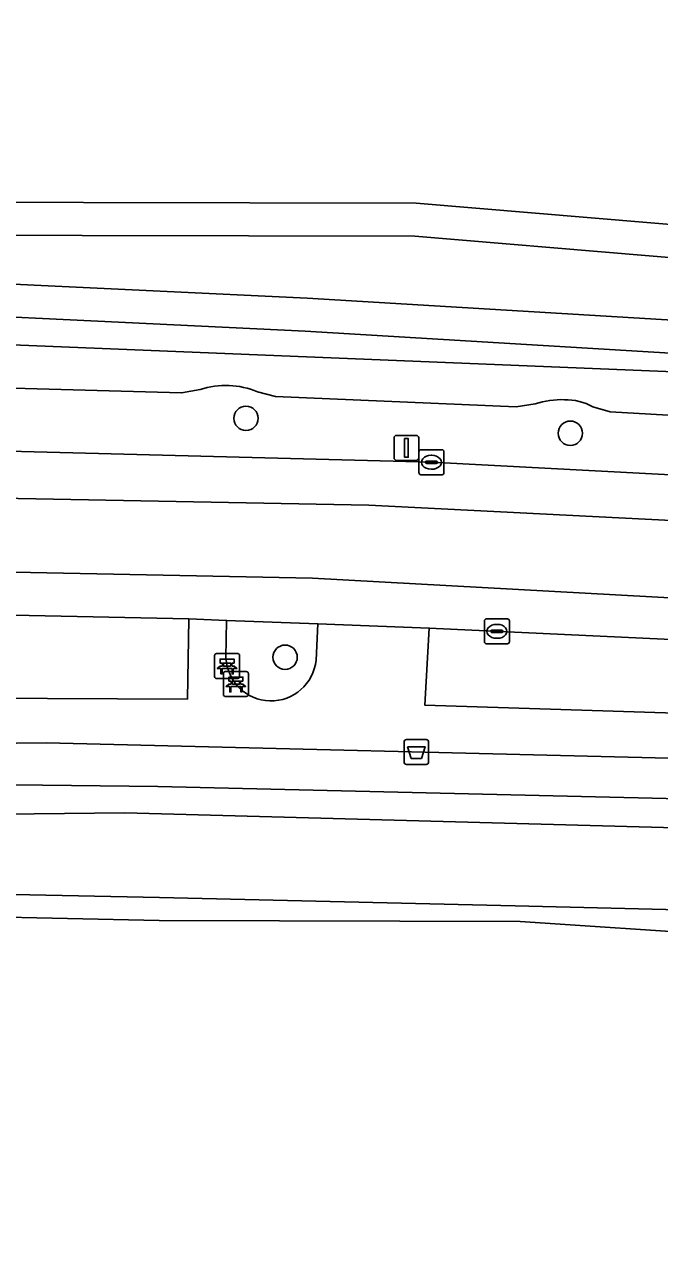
# Model space of a CAD drawing. Extents: x 161772 to 163126, y 383092 to 383917.
# Drawn here: x 162114.6 to 162140.11, y 383593.92 to 383643.14 of the extents above; entities that cross this region are included whole.
import ezdxf

# ---------------------------------------------------------------- set-up
doc = ezdxf.new("R2010")
doc.units = 0
for name, color, linetype in [('IMGEO_Afvalbak', 7, 'Continuous'), ('IMGEO_Bank', 7, 'Continuous'), ('IMGEO_Boom', 7, 'Continuous'), ('IMGEO_Erf', 7, 'Continuous'), ('IMGEO_Groenvoorziening', 7, 'Continuous'), ('IMGEO_Kolk', 7, 'Continuous'), ('IMGEO_Lichtmast', 7, 'Continuous'), ('IMGEO_Oever', 7, 'Continuous'), ('IMGEO_Rijbaan_lokaal_gesloten', 7, 'Continuous'), ('IMGEO_Voetpad_open', 7, 'Continuous'), ('IMGEO_Waterloop', 7, 'Continuous')]:
    doc.layers.add(name, color=color, linetype=linetype)

msp = doc.modelspace()

# ---------------------------------------------------------------- linework, layer by layer
at = {"layer": 'IMGEO_Afvalbak'}
for p, q in [((162129.948, 383614.432), (162130.738, 383614.432)), ((162130.738, 383614.432), (162129.948, 383614.432)), ((162129.848, 383613.532), (162129.848, 383614.332)), ((162129.848, 383614.332), (162129.848, 383613.532)), ((162130.838, 383614.332), (162130.838, 383613.532)), ((162130.838, 383613.532), (162130.838, 383614.332)), ((162130.738, 383613.432), (162129.948, 383613.432)), ((162129.948, 383613.432), (162130.738, 383613.432))]:
    msp.add_line(p, q, dxfattribs=at)
msp.add_lwpolyline([(162129.991, 383614.146), (162130.695, 383614.146), (162130.546, 383613.676), (162130.14, 383613.676), (162129.991, 383614.146)], dxfattribs=at)
for centre, start, end in [((162129.948, 383614.332), 90, 180), ((162129.948, 383614.332), 90, 180), ((162130.738, 383614.332), 0, 90), ((162130.738, 383614.332), 360, 90), ((162129.948, 383613.532), 180, 270), ((162129.948, 383613.532), 180, 270), ((162130.738, 383613.532), 270, 0), ((162130.738, 383613.532), 270, 0)]:
    msp.add_arc(centre, 0.1, start, end, dxfattribs=at)
at = {"layer": 'IMGEO_Bank'}
for p, q in [((162122.314, 383617.885), (162123.155, 383617.885)), ((162123.155, 383617.885), (162122.314, 383617.885)), ((162122.239, 383616.96), (162122.239, 383617.801)), ((162122.239, 383617.801), (162122.239, 383616.96)), ((162122.548, 383617.391), (162122.548, 383617.497)), ((162122.592, 383617.497), (162122.592, 383617.391)), ((162122.88, 383617.503), (162122.598, 383617.503)), ((162122.598, 383617.385), (162122.88, 383617.385)), ((162122.886, 383617.391), (162122.886, 383617.497)), ((162122.93, 383617.497), (162122.93, 383617.391)), ((162123.239, 383617.81), (162123.239, 383616.969)), ((162123.239, 383616.969), (162123.239, 383617.81)), ((162123.164, 383616.885), (162122.323, 383616.885)), ((162122.323, 383616.885), (162123.164, 383616.885)), ((162122.936, 383617.283), (162122.543, 383617.283)), ((162122.593, 383616.236), (162122.593, 383617.077)), ((162122.593, 383617.077), (162122.593, 383616.236)), ((162122.668, 383617.161), (162123.509, 383617.161)), ((162123.509, 383617.161), (162122.668, 383617.161)), ((162123.593, 383617.086), (162123.593, 383616.245)), ((162123.593, 383616.245), (162123.593, 383617.086)), ((162123.29, 383616.559), (162122.897, 383616.559)), ((162122.902, 383616.667), (162122.902, 383616.773)), ((162122.946, 383616.773), (162122.946, 383616.667)), ((162123.234, 383616.779), (162122.952, 383616.779)), ((162122.952, 383616.661), (162123.234, 383616.661)), ((162123.24, 383616.667), (162123.24, 383616.773)), ((162123.284, 383616.773), (162123.284, 383616.667)), ((162123.518, 383616.161), (162122.677, 383616.161)), ((162122.677, 383616.161), (162123.518, 383616.161))]:
    msp.add_line(p, q, dxfattribs=at)
for points in [[(162122.486, 383617.283), (162122.344, 383617.283), (162122.456, 383617.385), (162122.542, 383617.385)], [(162122.542, 383617.503), (162122.456, 383617.503), (162122.456, 383617.664), (162123.019, 383617.664), (162123.019, 383617.503), (162122.936, 383617.503)], [(162122.936, 383617.385), (162123.019, 383617.385), (162123.131, 383617.283), (162122.992, 383617.283)], [(162122.536, 383617.276), (162122.536, 383617.069), (162122.493, 383617.069), (162122.493, 383617.276)], [(162122.896, 383616.779), (162122.81, 383616.779), (162122.81, 383616.94), (162123.373, 383616.94), (162123.373, 383616.779), (162123.29, 383616.779)], [(162122.986, 383617.276), (162122.986, 383617.069), (162122.942, 383617.069), (162122.942, 383617.276)], [(162122.84, 383616.559), (162122.698, 383616.559), (162122.81, 383616.661), (162122.896, 383616.661)], [(162122.89, 383616.552), (162122.89, 383616.345), (162122.847, 383616.345), (162122.847, 383616.552)], [(162123.29, 383616.661), (162123.373, 383616.661), (162123.485, 383616.559), (162123.346, 383616.559)], [(162123.34, 383616.552), (162123.34, 383616.345), (162123.296, 383616.345), (162123.296, 383616.552)]]:
    msp.add_lwpolyline(points, dxfattribs=at)
for centre, radius, start, end in [((162122.317, 383617.807), 0.0779, 92.4484, 184.2845), ((162122.317, 383617.807), 0.0779, 92.4484, 184.2845), ((162123.161, 383617.807), 0.0779, 2.4484, 94.2845), ((162123.161, 383617.807), 0.0779, 2.4484, 94.2845), ((162122.541, 383617.496), 0.00671, 2.8957, 87.1043), ((162122.541, 383617.392), 0.00671, 272.8957, 357.1043), ((162122.598, 383617.496), 0.00671, 92.8957, 177.1043), ((162122.598, 383617.392), 0.00671, 182.8957, 267.1043), ((162122.88, 383617.496), 0.00671, 2.8957, 87.1043), ((162122.88, 383617.392), 0.00671, 272.8957, 357.1043), ((162122.937, 383617.496), 0.00671, 92.8957, 177.1043), ((162122.937, 383617.392), 0.00671, 182.8957, 267.1043), ((162122.317, 383616.963), 0.0779, 182.4484, 274.2845), ((162122.317, 383616.963), 0.0779, 182.4484, 274.2845), ((162122.486, 383617.276), 0.00671, 2.8957, 87.1043), ((162122.543, 383617.276), 0.00671, 92.8957, 177.1043), ((162122.671, 383617.083), 0.0779, 92.4484, 184.2845), ((162122.671, 383617.083), 0.0779, 92.4484, 184.2845), ((162122.935, 383617.276), 0.00671, 2.8957, 87.1043), ((162122.992, 383617.276), 0.00671, 92.8957, 177.1043), ((162123.161, 383616.963), 0.0779, 272.4484, 4.2845), ((162123.161, 383616.963), 0.0779, 272.4484, 4.2845), ((162123.515, 383617.083), 0.0779, 2.4484, 94.2845), ((162123.515, 383617.083), 0.0779, 2.4484, 94.2845), ((162122.84, 383616.552), 0.00671, 2.8957, 87.1043), ((162122.897, 383616.552), 0.00671, 92.8957, 177.1043), ((162122.895, 383616.772), 0.00671, 2.8957, 87.1043), ((162122.895, 383616.668), 0.00671, 272.8957, 357.1043), ((162122.952, 383616.772), 0.00671, 92.8957, 177.1043), ((162122.952, 383616.668), 0.00671, 182.8957, 267.1043), ((162123.234, 383616.772), 0.00671, 2.8957, 87.1043), ((162123.234, 383616.668), 0.00671, 272.8957, 357.1043), ((162123.291, 383616.772), 0.00671, 92.8957, 177.1043), ((162123.291, 383616.668), 0.00671, 182.8957, 267.1043), ((162123.289, 383616.552), 0.00671, 2.8957, 87.1043), ((162123.346, 383616.552), 0.00671, 92.8957, 177.1043), ((162122.671, 383616.239), 0.0779, 182.4484, 274.2845), ((162122.671, 383616.239), 0.0779, 182.4484, 274.2845), ((162123.515, 383616.239), 0.0779, 272.4484, 4.2845), ((162123.515, 383616.239), 0.0779, 272.4484, 4.2845)]:
    msp.add_arc(centre, radius, start, end, dxfattribs=at)
at = {"layer": 'IMGEO_Boom'}
for centre in [(162123.498, 383627.331), (162136.532, 383626.73), (162125.07, 383617.737)]:
    msp.add_circle(centre, 0.489, dxfattribs=at)
at = {"layer": 'IMGEO_Erf'}
for points in [[(162080.448, 383713.029), (162085.976, 383637.643), (162098.282, 383636.429), (162098.697, 383636.397), (162103.033, 383636.068), (162103.584, 383636.026), (162130.34, 383635.966), (162184.511, 383631.429), (162184.936, 383665.798)], [(162149.892, 383606.07), (162147.056, 383606.338), (162142.561, 383606.594), (162134.519, 383607.126), (162120.006, 383607.173), (162108.943, 383607.405), (162106.273, 383607.262), (162101.706, 383607.368), (162077.535, 383607.331), (162065.045, 383606.876)]]:
    msp.add_lwpolyline(points, dxfattribs=at)
at = {"layer": 'IMGEO_Groenvoorziening'}
for points in [[(162125.881, 383630.826), (162103.644, 383631.895), (162103.788, 383631.598), (162103.476, 383631.401), (162103.526, 383630.636), (162106.542, 383630.591), (162145.302, 383629.008), (162188.464, 383625.825), (162188.5, 383626.178), (162188.45, 383626.533), (162162.792, 383628.612)], [(162121.2, 383619.273), (162107.076, 383619.567), (162107.078, 383618.37), (162107.08, 383616.117), (162121.142, 383616.06)], [(162141.729, 383618.391), (162130.865, 383618.906), (162130.68, 383615.816), (162141.616, 383615.464), (162141.683, 383617.193)], [(162107.088, 383614.213), (162107.208, 383612.688), (162119.951, 383612.549), (162141.516, 383612.042), (162141.57, 383613.652), (162115.474, 383614.301)]]:
    msp.add_lwpolyline(points, close=True, dxfattribs=at)
for points in [[(162121.658, 383628.484), (162120.908, 383628.353), (162103.479, 383628.84), (162103.454, 383627.42), (162103.433, 383626.217), (162108.804, 383626.144), (162130.951, 383625.565), (162150.936, 383624.516), (162155.538, 383624.799), (162160.706, 383624.621)], [(162135.119, 383627.906), (162134.353, 383627.796), (162124.689, 383628.208), (162123.959, 383628.392)], [(162149.203, 383627.181), (162147.942, 383627.022), (162138.136, 383627.585), (162137.43, 383627.788)], [(162126.313, 383617.613), (162126.382, 383619.076), (162122.721, 383619.216), (162122.694, 383617.707)]]:
    msp.add_lwpolyline(points, dxfattribs=at)
for centre, radius, start, end in [((162122.688, 383625.422), 3.23, 66.829, 108.5918), ((162136.147, 383624.936), 3.143, 87.2015, 109.0859), ((162136.365, 383625.962), 2.114, 59.7395, 91.7589), ((162124.507, 383617.798), 1.815, 182.865, 354.1593)]:
    msp.add_arc(centre, radius, start, end, dxfattribs=at)
at = {"layer": 'IMGEO_Kolk'}
for p, q in [((162130.45, 383625.139), (162130.45, 383625.991)), ((162130.525, 383626.065), (162131.377, 383626.065)), ((162130.938, 383625.845), (162130.963, 383625.845)), ((162131.451, 383625.991), (162131.451, 383625.139)), ((162130.709, 383625.559), (162130.709, 383625.571)), ((162131.147, 383625.522), (162130.749, 383625.522)), ((162130.752, 383625.608), (162131.15, 383625.608)), ((162130.961, 383625.285), (162130.936, 383625.285)), ((162131.193, 383625.571), (162131.193, 383625.559)), ((162131.377, 383625.065), (162130.525, 383625.065)), ((162133.081, 383618.351), (162133.081, 383619.203)), ((162133.156, 383619.277), (162134.008, 383619.277)), ((162133.383, 383618.82), (162133.781, 383618.82)), ((162133.569, 383619.057), (162133.594, 383619.057)), ((162134.082, 383619.203), (162134.082, 383618.351)), ((162133.34, 383618.771), (162133.34, 383618.783)), ((162133.778, 383618.734), (162133.38, 383618.734)), ((162133.592, 383618.497), (162133.567, 383618.497)), ((162133.824, 383618.783), (162133.824, 383618.771)), ((162134.008, 383618.277), (162133.156, 383618.277))]:
    msp.add_line(p, q, dxfattribs=at)
for points in [[(162130.45, 383625.139), (162130.45, 383625.991)], [(162130.525, 383626.065), (162131.377, 383626.065)], [(162131.451, 383625.991), (162131.451, 383625.139)], [(162131.377, 383625.065), (162130.525, 383625.065)], [(162133.081, 383618.351), (162133.081, 383619.203)], [(162133.156, 383619.277), (162134.008, 383619.277)], [(162134.082, 383619.203), (162134.082, 383618.351)], [(162134.008, 383618.277), (162133.156, 383618.277)]]:
    msp.add_lwpolyline(points, dxfattribs=at)
for centre, radius, start, end in [((162130.527, 383625.989), 0.0765, 91.552, 178.448), ((162130.527, 383625.989), 0.0765, 91.552, 178.448), ((162131.375, 383625.989), 0.0765, 1.552, 88.448), ((162131.375, 383625.989), 0.0765, 1.552, 88.448), ((162130.749, 383625.568), 0.0403, 85.8775, 175.7526), ((162130.746, 383625.558), 0.0366, 178.938, 274.7102), ((162131.15, 383625.565), 0.043, 264.8664, 352.4533), ((162131.154, 383625.57), 0.0386, 1.7309, 96.639), ((162130.527, 383625.141), 0.0765, 181.552, 268.448), ((162130.527, 383625.141), 0.0765, 181.552, 268.448), ((162131.375, 383625.141), 0.0765, 271.552, 358.448), ((162131.375, 383625.141), 0.0765, 271.552, 358.448), ((162133.158, 383619.201), 0.0765, 91.552, 178.448), ((162133.158, 383619.201), 0.0765, 91.552, 178.448), ((162133.38, 383618.78), 0.0403, 85.8775, 175.7526), ((162133.785, 383618.782), 0.0386, 1.7309, 96.639), ((162134.006, 383619.201), 0.0765, 1.552, 88.448), ((162134.006, 383619.201), 0.0765, 1.552, 88.448), ((162133.158, 383618.353), 0.0765, 181.552, 268.448), ((162133.158, 383618.353), 0.0765, 181.552, 268.448), ((162133.377, 383618.77), 0.0366, 178.938, 274.7102), ((162133.781, 383618.777), 0.043, 264.8664, 352.4533), ((162134.006, 383618.353), 0.0765, 271.552, 358.448), ((162134.006, 383618.353), 0.0765, 271.552, 358.448)]:
    msp.add_arc(centre, radius, start, end, dxfattribs=at)
for centre, major_axis, ratio, start_param, end_param in [((162130.937, 383625.565), (-0.387, 0.002), 0.722429, 4.712389, 7.853982), ((162130.962, 383625.565), (-0.39, 0.002), 0.717154, 1.570796, 4.712389), ((162133.568, 383618.777), (-0.387, 0.002), 0.722429, 4.712389, 7.853982), ((162133.593, 383618.777), (-0.39, 0.002), 0.717154, 1.570796, 4.712389)]:
    msp.add_ellipse(centre, major_axis=major_axis, ratio=ratio, start_param=start_param, end_param=end_param, dxfattribs=at)
at = {"layer": 'IMGEO_Lichtmast'}
for p, q in [((162129.449, 383625.742), (162129.449, 383626.542)), ((162129.449, 383626.542), (162129.449, 383625.742)), ((162129.549, 383626.642), (162130.339, 383626.642)), ((162130.339, 383626.642), (162129.549, 383626.642)), ((162130.439, 383626.542), (162130.439, 383625.742)), ((162130.439, 383625.742), (162130.439, 383626.542)), ((162130.339, 383625.642), (162129.549, 383625.642)), ((162129.549, 383625.642), (162130.339, 383625.642))]:
    msp.add_line(p, q, dxfattribs=at)
msp.add_lwpolyline([(162129.869, 383626.517), (162130.019, 383626.517), (162130.019, 383625.767), (162129.869, 383625.767), (162129.869, 383626.517)], dxfattribs=at)
for centre, start, end in [((162129.549, 383626.542), 90, 180), ((162129.549, 383626.542), 90, 180), ((162130.339, 383626.542), 0, 90), ((162130.339, 383626.542), 360, 90), ((162129.549, 383625.742), 180, 270), ((162129.549, 383625.742), 180, 270), ((162130.339, 383625.742), 270, 0), ((162130.339, 383625.742), 270, 0)]:
    msp.add_arc(centre, 0.1, start, end, dxfattribs=at)
at = {"layer": 'IMGEO_Oever'}
for points in [[(162061.682, 383732.228), (162061.774, 383732.129), (162061.889, 383731.995), (162062.028, 383731.825), (162064.185, 383722.222), (162078.392, 383723.387), (162079.807, 383712.962), (162085.373, 383637.055), (162098.226, 383635.787), (162098.476, 383635.768), (162103.081, 383634.736), (162103.532, 383634.702), (162130.283, 383634.642), (162185.818, 383629.99), (162186.264, 383666.029)], [(162184.936, 383665.798), (162184.511, 383631.429), (162130.34, 383635.966), (162103.584, 383636.026), (162103.033, 383636.068), (162098.697, 383636.397), (162098.282, 383636.429), (162085.976, 383637.643), (162080.448, 383713.029)], [(161995.228, 383628.585), (161995.231, 383628.491), (161995.518, 383628.503), (161995.846, 383628.516), (161995.829, 383628.935), (161995.986, 383628.94), (162000, 383629.155), (162032.614, 383630.906), (162032.629, 383630.526), (162033.244, 383630.551), (162038.308, 383630.755), (162038.713, 383630.771), (162038.923, 383630.78), (162038.903, 383631.269), (162056.449, 383631.854), (162098.127, 383632.415), (162098.535, 383632.377), (162103.242, 383631.932), (162103.644, 383631.895), (162125.881, 383630.826), (162162.792, 383628.612), (162188.45, 383626.533), (162188.646, 383671.026), (162200.049, 383704.489)], [(162187.322, 383671.248), (162187.132, 383627.969), (162162.885, 383629.933), (162125.952, 383632.149), (162103.737, 383633.217), (162103.365, 383633.251), (162103.201, 383633.261), (162098.382, 383633.037), (162098.153, 383633.06), (162056.434, 383632.498)], [(162151.864, 383611.306), (162148.022, 383611.65), (162147.795, 383611.664), (162141.96, 383612.019), (162141.636, 383612.039), (162141.516, 383612.042), (162119.951, 383612.549), (162107.208, 383612.688), (162106.809, 383612.679), (162101.084, 383612.557), (162100.816, 383612.551), (162072.757, 383612.285), (162058.707, 383611.865)]]:
    msp.add_lwpolyline(points, dxfattribs=at)
for points in [[(162027.929, 383608.597), (162072.515, 383610.975), (162118.63, 383611.484), (162148.651, 383610.678), (162151.666, 383610.465), (162152.982, 383610.083), (162153.492, 383609.319), (162153.662, 383608.215), (162161.262, 383494.542), (162160.923, 383493.99), (162160.031, 383493.693), (162065.211, 383485.2), (162063.853, 383486.304), (162064.277, 383488.087), (162064.702, 383489.446), (162062.749, 383509.744), (162063.853, 383512.376), (162062.494, 383535.221), (162057.059, 383607.323), (162056.209, 383607.599), (162054.214, 383607.493), (162027.929, 383606.495)], [(162106.272, 383608.172), (162106.273, 383607.262), (162108.943, 383607.405), (162120.006, 383607.173), (162134.519, 383607.126), (162142.561, 383606.594), (162142.577, 383607.224), (162143.047, 383607.219), (162146.563, 383607.013), (162147.023, 383607.008), (162142.58, 383607.557), (162134.317, 383607.751), (162120.017, 383608.085), (162108.928, 383608.317)]]:
    msp.add_lwpolyline(points, close=True, dxfattribs=at)
at = {"layer": 'IMGEO_Rijbaan_lokaal_gesloten'}
for points in [[(162160.706, 383624.621), (162155.538, 383624.799), (162150.936, 383624.516), (162130.951, 383625.565), (162108.804, 383626.144), (162103.433, 383626.217), (162098.038, 383626.291), (162089.22, 383626.212), (162087.73, 383626.197), (162083.909, 383626.132), (162079.186, 383626.053), (162064.231, 383625.802), (162056.114, 383625.37)], [(162172.612, 383621.263), (162161.863, 383622.107), (162157.781, 383622.355), (162128.436, 383623.844), (162098.139, 383624.416), (162068.4, 383624.107), (162053.878, 383623.543), (161998.287, 383620.924), (161992.22, 383620.699), (161986.306, 383620.651), (161978.247, 383620.812), (161980.603, 383616.653), (161983.748, 383617.015), (161992.356, 383617.668), (161998.443, 383617.898), (162047.418, 383620.219)], [(162053.878, 383623.543), (162068.4, 383624.107), (162098.139, 383624.416), (162128.436, 383623.844), (162157.781, 383622.355)], [(162157.575, 383619.186), (162126.17, 383620.908), (162101.481, 383621.411), (162071.762, 383621.21), (162047.418, 383620.219)], [(162047.418, 383620.219), (162071.762, 383621.21), (162101.481, 383621.411), (162126.17, 383620.908), (162157.575, 383619.186), (162161.548, 383618.884), (162164.644, 383618.69)], [(162042.028, 383618.148), (162067.188, 383619.326), (162088.241, 383619.628), (162100.526, 383619.617), (162107.076, 383619.567), (162121.2, 383619.273), (162122.721, 383619.216), (162126.382, 383619.076), (162130.865, 383618.906), (162141.729, 383618.391), (162148.041, 383618.072), (162149.109, 383618.018)]]:
    msp.add_lwpolyline(points, dxfattribs=at)
at = {"layer": 'IMGEO_Voetpad_open'}
for points in [[(162198.383, 383626.312), (162194.823, 383626.159), (162194.801, 383625.929), (162192.525, 383626.242), (162189.607, 383626.341), (162189.516, 383626.162), (162188.5, 383626.178), (162188.464, 383625.825), (162145.302, 383629.008), (162106.542, 383630.591), (162103.526, 383630.636), (162098.102, 383630.717), (162080.095, 383630.985), (162066.427, 383630.832), (162051.074, 383630.279)], [(162087.667, 383627.655), (162087.73, 383626.197), (162089.22, 383626.212), (162089.192, 383629.134), (162098.064, 383628.973), (162098.049, 383627.471), (162103.454, 383627.42), (162103.479, 383628.84), (162120.908, 383628.353), (162121.658, 383628.484)], [(162123.959, 383628.392), (162124.689, 383628.208), (162134.353, 383627.796), (162135.119, 383627.906)], [(162137.43, 383627.788), (162138.136, 383627.585), (162147.942, 383627.022), (162149.203, 383627.181)], [(162122.694, 383617.707), (162122.721, 383619.216), (162121.2, 383619.273), (162121.142, 383616.06), (162107.08, 383616.117), (162107.078, 383618.37), (162100.544, 383618.408), (162100.58, 383615.959), (162052.046, 383614.764), (162042.153, 383614.426), (162042.028, 383618.148), (162035.048, 383617.821), (162035.215, 383614.087), (162027.171, 383613.711), (162026.982, 383617.443), (162017.96, 383617.02), (162018.097, 383613.236), (162007.863, 383612.728), (162007.631, 383616.536), (162003.126, 383616.325), (162003.199, 383614.111)], [(162167.41, 383614.341), (162166.716, 383614.546), (162147.96, 383615.264), (162148.006, 383616.868), (162141.683, 383617.193), (162141.616, 383615.464), (162130.68, 383615.816), (162130.865, 383618.906), (162126.382, 383619.076), (162126.313, 383617.613)], [(161974.971, 383611.987), (161969.208, 383609.918), (161975.769, 383609.255), (162011.076, 383611.048), (162013.653, 383611.179), (162035.29, 383612.278), (162042.37, 383612.6), (162052.195, 383612.96), (162100.602, 383614.145), (162107.088, 383614.213), (162115.474, 383614.301), (162141.57, 383613.652), (162147.874, 383613.435), (162207.733, 383611.15), (162209.591, 383611.164), (162215.124, 383611.45), (162220.638, 383611.986), (162235.499, 383613.996), (162256.802, 383617.115), (162262.641, 383617.973)]]:
    msp.add_lwpolyline(points, dxfattribs=at)
for centre, radius, start, end in [((162122.688, 383625.422), 3.23, 66.829, 108.5918), ((162136.147, 383624.936), 3.143, 87.2015, 109.0859), ((162136.365, 383625.962), 2.114, 59.7395, 91.7589), ((162124.507, 383617.798), 1.815, 182.865, 354.1593)]:
    msp.add_arc(centre, radius, start, end, dxfattribs=at)
at = {"layer": 'IMGEO_Waterloop'}
for points in [[(162186.264, 383666.029), (162185.818, 383629.99), (162130.283, 383634.642), (162103.532, 383634.702), (162103.081, 383634.736), (162098.476, 383635.768), (162098.226, 383635.787), (162085.373, 383637.055), (162079.807, 383712.962), (162078.392, 383723.387), (162064.185, 383722.222), (162062.028, 383731.825), (162061.889, 383731.995), (162061.774, 383732.129), (162061.682, 383732.228)], [(162056.434, 383632.498), (162098.153, 383633.06), (162098.382, 383633.037), (162103.201, 383633.261), (162103.365, 383633.251), (162103.737, 383633.217), (162125.952, 383632.149), (162162.885, 383629.933), (162187.132, 383627.969), (162187.322, 383671.248)], [(162101.151, 383607.971), (162101.752, 383607.92), (162101.774, 383608.176), (162102.314, 383608.141), (162105.793, 383608.206), (162106.272, 383608.172), (162108.928, 383608.317), (162120.017, 383608.085), (162134.317, 383607.751), (162142.58, 383607.557), (162147.023, 383607.008), (162150.063, 383606.66)]]:
    msp.add_lwpolyline(points, dxfattribs=at)
msp.add_lwpolyline([(162151.666, 383610.465), (162148.651, 383610.678), (162118.63, 383611.484), (162072.515, 383610.975), (162027.929, 383608.597), (162027.929, 383606.495), (162054.214, 383607.493), (162056.209, 383607.599), (162057.059, 383607.323), (162062.494, 383535.221), (162063.853, 383512.376), (162062.749, 383509.744), (162064.702, 383489.446), (162064.277, 383488.087), (162063.853, 383486.304), (162065.211, 383485.2), (162160.031, 383493.693), (162160.923, 383493.99), (162161.262, 383494.542), (162153.662, 383608.215), (162153.492, 383609.319), (162152.982, 383610.083)], close=True, dxfattribs=at)

doc.saveas('drawing.dxf')
